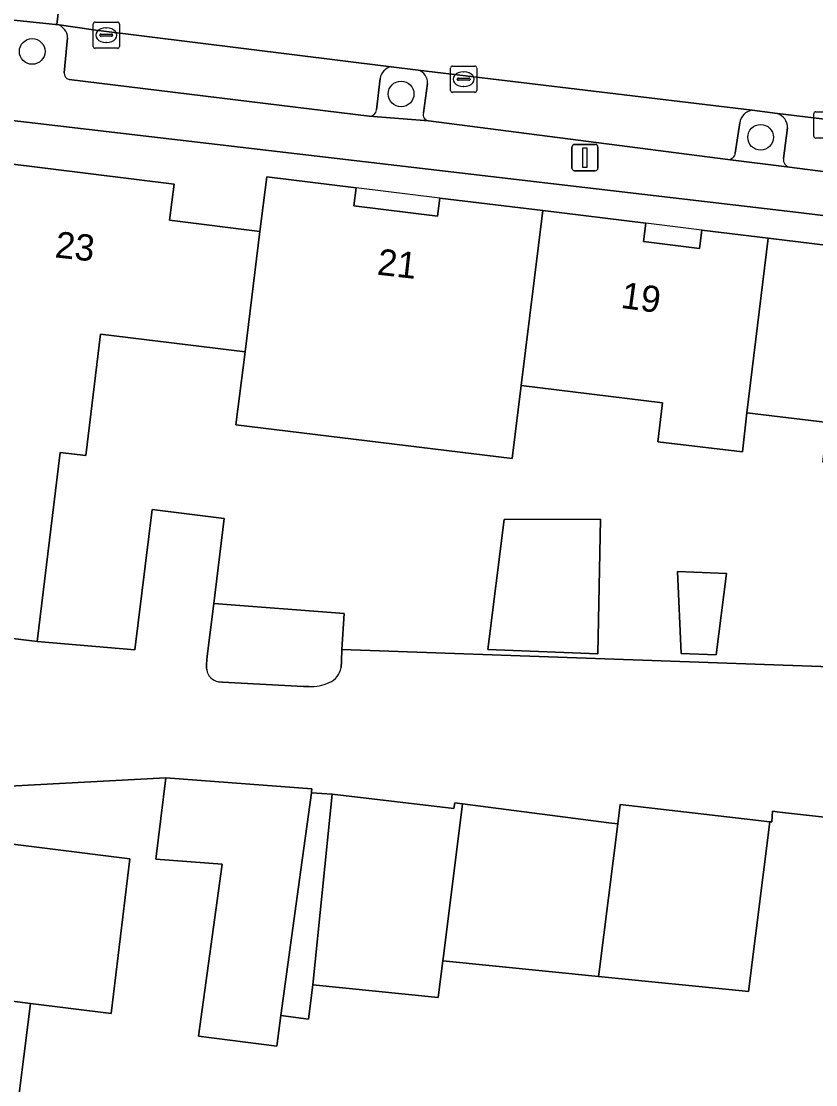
# Model space of a CAD drawing. Extents: x 161692 to 162379, y 380760 to 381678.
# Drawn here: x 162140.85 to 162171.12, y 381413.36 to 381453.85 of the extents above; entities that cross this region are included whole.
import ezdxf

# ---------------------------------------------------------------- set-up
doc = ezdxf.new("R2010")
doc.units = 0
for name, color, linetype in [('IMGEO_Boom', 7, 'Continuous'), ('IMGEO_Erf', 7, 'Continuous'), ('IMGEO_Groenvoorziening', 7, 'Continuous'), ('IMGEO_Kolk', 7, 'Continuous'), ('IMGEO_Lichtmast', 7, 'Continuous'), ('IMGEO_Pand', 7, 'Continuous'), ('IMGEO_Pand_nummerreeks', 7, 'Continuous'), ('IMGEO_Pand_overbouw', 7, 'Continuous'), ('IMGEO_Parkeervlak_open', 7, 'Continuous'), ('IMGEO_Rijbaan_lokaal_open', 7, 'Continuous'), ('IMGEO_Voetpad_open', 7, 'Continuous')]:
    doc.layers.add(name, color=color, linetype=linetype)

msp = doc.modelspace()

# ---------------------------------------------------------------- linework, layer by layer
at = {"layer": 'IMGEO_Boom'}
for centre in [(162141.27, 381452.699), (162155.323, 381451.079), (162169.016, 381449.43)]:
    msp.add_circle(centre, 0.489, dxfattribs=at)
at = {"layer": 'IMGEO_Erf'}
for points in [[(162242.718, 381421.033), (162248.421, 381420.322), (162249.53, 381429.216), (162250.449, 381436.74), (162170.464, 381446.561), (162138.658, 381450.28)], [(162140.223, 381448.442), (162146.672, 381447.648), (162146.504, 381446.271), (162149.943, 381445.845), (162150.209, 381447.927), (162153.612, 381447.511), (162153.528, 381446.819), (162156.714, 381446.421), (162156.798, 381447.116), (162160.719, 381446.64), (162164.647, 381446.163), (162164.562, 381445.468), (162166.692, 381445.196), (162166.777, 381445.891), (162169.301, 381445.583), (162175.016, 381444.885)], [(162171.561, 381438.568), (162168.494, 381438.941), (162168.333, 381437.456), (162165.102, 381437.841), (162165.282, 381439.323), (162159.895, 381439.983), (162159.55, 381437.199), (162149.033, 381438.483), (162149.377, 381441.267), (162143.873, 381441.938), (162143.315, 381437.31), (162142.331, 381437.432), (162141.462, 381430.229), (162145.186, 381429.911), (162145.838, 381435.256), (162148.588, 381434.914), (162148.186, 381431.683), (162153.153, 381431.304), (162153.068, 381429.933), (162173.103, 381429.22)], [(162175.009, 381423.146), (162169.741, 381423.741), (162169.476, 381423.771), (162169.441, 381423.363), (162169.365, 381423.372), (162168.551, 381416.906), (162168.443, 381416.916), (162162.843, 381417.482), (162156.911, 381418.08), (162156.735, 381416.684), (162151.963, 381417.165), (162151.798, 381415.856), (162150.743, 381415.988), (162150.584, 381414.827), (162147.606, 381415.201), (162148.505, 381421.76), (162145.985, 381421.949), (162146.361, 381425.036), (162138.485, 381424.623)], [(162135.369, 381423.166), (162144.995, 381421.955), (162144.276, 381416.065), (162141.211, 381416.45), (162140.436, 381410.296)]]:
    msp.add_lwpolyline(points, dxfattribs=at)
for points in [[(162162.817, 381429.764), (162158.632, 381429.934), (162159.245, 381434.884), (162162.923, 381434.896)], [(162167.328, 381429.724), (162165.992, 381429.778), (162165.849, 381432.901), (162167.712, 381432.825)]]:
    msp.add_lwpolyline(points, close=True, dxfattribs=at)
at = {"layer": 'IMGEO_Groenvoorziening'}
for points in [[(162155.973, 381451.984), (162154.945, 381452.118)], [(162154.52, 381451.674), (162154.388, 381450.476)], [(162156.171, 381450.361), (162156.324, 381451.479)], [(162169.654, 381450.334), (162168.693, 381450.459)], [(162154.108, 381450.233), (162156.367, 381450.053)], [(162168.226, 381449.978), (162168.051, 381448.825)], [(162169.894, 381448.626), (162170.045, 381449.793)], [(162167.763, 381448.59), (162170.122, 381448.292)]]:
    msp.add_lwpolyline(points, dxfattribs=at)
for centre, radius, start, end in [((162155.048, 381451.594), 0.534, 101.1294, 171.3757), ((162155.851, 381451.524), 0.476, 354.523, 75.0795), ((162154.106, 381450.518), 0.285, 270.4515, 351.4551), ((162168.775, 381449.912), 0.553, 98.5395, 173.1527), ((162156.404, 381450.293), 0.243, 163.7355, 261.2069), ((162169.479, 381449.796), 0.566, 359.7076, 72.0063), ((162167.793, 381448.848), 0.259, 263.4251, 355.0019), ((162170.17, 381448.569), 0.281, 168.3796, 260.258)]:
    msp.add_arc(centre, radius, start, end, dxfattribs=at)
at = {"layer": 'IMGEO_Kolk'}
for p, q in [((162143.592, 381452.891), (162143.592, 381453.743)), ((162143.667, 381453.817), (162144.519, 381453.817)), ((162144.593, 381453.743), (162144.593, 381452.891)), ((162143.851, 381453.311), (162143.851, 381453.323)), ((162143.894, 381453.36), (162144.292, 381453.36)), ((162144.08, 381453.597), (162144.105, 381453.597)), ((162144.335, 381453.323), (162144.335, 381453.311)), ((162144.289, 381453.274), (162143.891, 381453.274)), ((162144.103, 381453.037), (162144.078, 381453.037)), ((162144.519, 381452.817), (162143.667, 381452.817)), ((162157.205, 381451.216), (162157.205, 381452.068)), ((162157.28, 381452.142), (162158.132, 381452.142)), ((162158.206, 381452.068), (162158.206, 381451.216)), ((162157.507, 381451.685), (162157.905, 381451.685)), ((162157.693, 381451.922), (162157.718, 381451.922)), ((162157.464, 381451.636), (162157.464, 381451.648)), ((162157.902, 381451.599), (162157.504, 381451.599)), ((162157.716, 381451.362), (162157.691, 381451.362)), ((162157.948, 381451.648), (162157.948, 381451.636)), ((162158.132, 381451.142), (162157.28, 381451.142)), ((162171.042, 381449.474), (162171.042, 381450.326)), ((162171.117, 381450.4), (162171.969, 381450.4)), ((162171.969, 381449.4), (162171.117, 381449.4))]:
    msp.add_line(p, q, dxfattribs=at)
for points in [[(162143.592, 381452.891), (162143.592, 381453.743)], [(162143.667, 381453.817), (162144.519, 381453.817)], [(162144.593, 381453.743), (162144.593, 381452.891)], [(162144.519, 381452.817), (162143.667, 381452.817)], [(162157.205, 381451.216), (162157.205, 381452.068)], [(162157.28, 381452.142), (162158.132, 381452.142)], [(162158.206, 381452.068), (162158.206, 381451.216)], [(162158.132, 381451.142), (162157.28, 381451.142)], [(162171.042, 381449.474), (162171.042, 381450.326)], [(162171.117, 381450.4), (162171.969, 381450.4)], [(162171.969, 381449.4), (162171.117, 381449.4)]]:
    msp.add_lwpolyline(points, dxfattribs=at)
for centre, radius, start, end in [((162143.669, 381453.741), 0.0765, 91.552, 178.448), ((162143.669, 381453.741), 0.0765, 91.552, 178.448), ((162144.517, 381453.741), 0.0765, 1.552, 88.448), ((162144.517, 381453.741), 0.0765, 1.552, 88.448), ((162143.891, 381453.32), 0.0403, 85.8775, 175.7526), ((162143.888, 381453.31), 0.0366, 178.938, 274.7102), ((162144.292, 381453.317), 0.043, 264.8664, 352.4533), ((162144.296, 381453.322), 0.0386, 1.7309, 96.639), ((162143.669, 381452.893), 0.0765, 181.552, 268.448), ((162143.669, 381452.893), 0.0765, 181.552, 268.448), ((162144.517, 381452.893), 0.0765, 271.552, 358.448), ((162144.517, 381452.893), 0.0765, 271.552, 358.448), ((162157.282, 381452.066), 0.0765, 91.552, 178.448), ((162157.282, 381452.066), 0.0765, 91.552, 178.448), ((162158.13, 381452.066), 0.0765, 1.552, 88.448), ((162158.13, 381452.066), 0.0765, 1.552, 88.448), ((162157.504, 381451.645), 0.0403, 85.8775, 175.7526), ((162157.909, 381451.647), 0.0386, 1.7309, 96.639), ((162157.501, 381451.635), 0.0366, 178.938, 274.7102), ((162157.905, 381451.642), 0.043, 264.8664, 352.4533), ((162157.282, 381451.218), 0.0765, 181.552, 268.448), ((162157.282, 381451.218), 0.0765, 181.552, 268.448), ((162158.13, 381451.218), 0.0765, 271.552, 358.448), ((162158.13, 381451.218), 0.0765, 271.552, 358.448), ((162171.119, 381450.324), 0.0765, 91.552, 178.448), ((162171.119, 381450.324), 0.0765, 91.552, 178.448), ((162171.119, 381449.476), 0.0765, 181.552, 268.448), ((162171.119, 381449.476), 0.0765, 181.552, 268.448)]:
    msp.add_arc(centre, radius, start, end, dxfattribs=at)
for centre, major_axis, ratio, start_param, end_param in [((162144.079, 381453.317), (-0.387, 0.002), 0.722429, 4.712389, 7.853982), ((162144.104, 381453.317), (-0.39, 0.002), 0.717154, 1.570796, 4.712389), ((162157.692, 381451.642), (-0.387, 0.002), 0.722429, 4.712389, 7.853982), ((162157.717, 381451.642), (-0.39, 0.002), 0.717154, 1.570796, 4.712389)]:
    msp.add_ellipse(centre, major_axis=major_axis, ratio=ratio, start_param=start_param, end_param=end_param, dxfattribs=at)
at = {"layer": 'IMGEO_Lichtmast'}
for p, q in [((162161.831, 381448.257), (162161.831, 381449.057)), ((162161.831, 381449.057), (162161.831, 381448.257)), ((162161.931, 381449.157), (162162.721, 381449.157)), ((162162.721, 381449.157), (162161.931, 381449.157)), ((162162.821, 381449.057), (162162.821, 381448.257)), ((162162.821, 381448.257), (162162.821, 381449.057)), ((162162.721, 381448.157), (162161.931, 381448.157)), ((162161.931, 381448.157), (162162.721, 381448.157))]:
    msp.add_line(p, q, dxfattribs=at)
msp.add_lwpolyline([(162162.251, 381449.032), (162162.401, 381449.032), (162162.401, 381448.282), (162162.251, 381448.282), (162162.251, 381449.032)], dxfattribs=at)
for centre, start, end in [((162161.931, 381449.057), 90, 180), ((162161.931, 381449.057), 90, 180), ((162162.721, 381449.057), 0, 90), ((162162.721, 381449.057), 360, 90), ((162161.931, 381448.257), 180, 270), ((162161.931, 381448.257), 180, 270), ((162162.721, 381448.257), 270, 0), ((162162.721, 381448.257), 270, 0)]:
    msp.add_arc(centre, 0.1, start, end, dxfattribs=at)
at = {"layer": 'IMGEO_Pand'}
for points in [[(162149.943, 381445.845), (162146.504, 381446.271), (162146.672, 381447.648), (162140.223, 381448.442), (162137.868, 381429.223), (162138.495, 381429.134), (162138.666, 381430.57), (162141.462, 381430.229), (162142.331, 381437.432), (162143.315, 381437.31), (162143.873, 381441.938), (162149.377, 381441.267)], [(162160.719, 381446.64), (162156.798, 381447.116), (162156.714, 381446.421), (162153.528, 381446.819), (162153.612, 381447.511), (162150.209, 381447.927), (162149.943, 381445.845), (162149.377, 381441.267), (162149.033, 381438.483), (162159.55, 381437.199), (162159.895, 381439.983)], [(162159.895, 381439.983), (162165.282, 381439.323), (162165.102, 381437.841), (162168.333, 381437.456), (162168.494, 381438.941), (162169.301, 381445.583), (162166.777, 381445.891), (162166.692, 381445.196), (162164.562, 381445.468), (162164.647, 381446.163), (162160.719, 381446.64)], [(162177.645, 381437.8), (162178.454, 381444.453), (162178.002, 381444.507), (162177.918, 381443.813), (162174.93, 381444.192), (162175.016, 381444.885), (162169.301, 381445.583), (162168.494, 381438.941), (162171.561, 381438.568), (162171.378, 381437.074), (162176.5, 381436.444), (162176.683, 381437.92)], [(162159.245, 381434.884), (162158.632, 381429.934), (162162.817, 381429.764), (162162.923, 381434.896)], [(162165.849, 381432.901), (162165.992, 381429.778), (162167.328, 381429.724), (162167.712, 381432.825)], [(162151.907, 381424.473), (162151.911, 381424.505), (162151.92, 381424.62), (162146.361, 381425.036), (162145.985, 381421.949), (162148.505, 381421.76), (162147.606, 381415.201), (162150.584, 381414.827), (162150.743, 381415.988), (162151.504, 381421.536)], [(162157.662, 381424.051), (162157.37, 381424.089), (162157.332, 381423.875), (162152.694, 381424.414), (162151.963, 381417.165), (162156.735, 381416.684), (162156.911, 381418.08), (162156.933, 381418.256)], [(162163.573, 381423.29), (162163.234, 381423.334), (162161.965, 381423.497), (162157.662, 381424.051), (162156.933, 381418.256), (162156.911, 381418.08), (162162.843, 381417.482), (162162.865, 381417.657)], [(162169.365, 381423.372), (162168.392, 381423.483), (162163.666, 381424.026), (162163.573, 381423.29), (162162.865, 381417.657), (162162.843, 381417.482), (162168.443, 381416.916), (162168.551, 381416.906)], [(162141.211, 381416.45), (162144.276, 381416.065), (162144.995, 381421.955), (162135.369, 381423.166), (162132.265, 381423.556), (162131.532, 381417.676)], [(162141.211, 381416.45), (162131.532, 381417.676), (162130.764, 381411.519), (162139.391, 381410.428), (162140.436, 381410.296)]]:
    msp.add_lwpolyline(points, close=True, dxfattribs=at)
for points in [[(162148.186, 381431.683), (162147.937, 381429.676), (162147.907, 381429.376), (162147.91, 381429.227), (162147.92, 381429.151)], [(162153.036, 381429.241), (162153.052, 381429.488), (162153.068, 381429.933), (162153.153, 381431.304), (162148.186, 381431.683)], [(162148.365, 381428.703), (162148.513, 381428.679), (162151.609, 381428.517), (162151.81, 381428.516)]]:
    msp.add_lwpolyline(points, dxfattribs=at)
for centre, radius, start, end in [((162148.453, 381429.235), 0.54, 188.9954, 260.6197), ((162152.296, 381429.364), 0.75, 292.3858, 350.5401), ((162151.866, 381430.238), 1.722, 268.1398, 294.5657)]:
    msp.add_arc(centre, radius, start, end, dxfattribs=at)
at = {"layer": 'IMGEO_Pand_overbouw'}
for points in [[(162153.612, 381447.511), (162153.528, 381446.819), (162156.714, 381446.421), (162156.798, 381447.116)], [(162164.647, 381446.163), (162164.562, 381445.468), (162166.692, 381445.196), (162166.777, 381445.891)]]:
    msp.add_lwpolyline(points, close=True, dxfattribs=at)
at = {"layer": 'IMGEO_Parkeervlak_open'}
for points in [[(162154.945, 381452.118), (162143.699, 381453.505), (162142.207, 381453.722)], [(162142.619, 381453.212), (162142.494, 381451.881)], [(162154.388, 381450.476), (162154.52, 381451.674)], [(162168.693, 381450.459), (162155.973, 381451.984)], [(162142.673, 381451.633), (162154.108, 381450.233)], [(162156.324, 381451.479), (162156.171, 381450.361)], [(162156.367, 381450.053), (162167.763, 381448.59)], [(162176.421, 381449.523), (162169.654, 381450.334)], [(162168.051, 381448.825), (162168.226, 381449.978)], [(162170.045, 381449.793), (162169.894, 381448.626)], [(162170.122, 381448.292), (162175.51, 381447.599)]]:
    msp.add_lwpolyline(points, dxfattribs=at)
for centre, radius, start, end in [((162142.093, 381453.209), 0.526, 0.3461, 77.5195), ((162155.048, 381451.594), 0.534, 101.1294, 171.3757), ((162142.71, 381451.848), 0.219, 171.4354, 260.2061), ((162155.851, 381451.524), 0.476, 354.523, 75.0795), ((162154.106, 381450.518), 0.285, 270.4515, 351.4551), ((162168.775, 381449.912), 0.553, 98.5395, 173.1527), ((162156.404, 381450.293), 0.243, 163.7355, 261.2069), ((162169.479, 381449.796), 0.566, 359.7076, 72.0063), ((162167.793, 381448.848), 0.259, 263.4251, 355.0019), ((162170.17, 381448.569), 0.281, 168.3796, 260.258)]:
    msp.add_arc(centre, radius, start, end, dxfattribs=at)
at = {"layer": 'IMGEO_Rijbaan_lokaal_open'}
for points in [[(162140.09, 381453.946), (162142.161, 381453.73), (162142.184, 381453.726), (162142.207, 381453.722), (162142.832, 381458.907)], [(162147.92, 381429.151), (162147.91, 381429.227), (162147.907, 381429.376), (162147.937, 381429.676), (162148.186, 381431.683), (162148.588, 381434.914), (162145.838, 381435.256), (162145.186, 381429.911), (162141.462, 381430.229), (162138.666, 381430.57)], [(162173.111, 381428.801), (162173.102, 381429.009), (162173.103, 381429.22), (162153.068, 381429.933), (162153.052, 381429.488), (162153.036, 381429.241)], [(162151.81, 381428.516), (162151.609, 381428.517), (162148.513, 381428.679), (162148.365, 381428.703)], [(162138.485, 381424.623), (162146.361, 381425.036), (162151.92, 381424.62), (162151.911, 381424.505), (162151.907, 381424.473), (162152.694, 381424.414), (162157.332, 381423.875), (162157.37, 381424.089), (162157.662, 381424.051), (162161.965, 381423.497), (162163.234, 381423.334), (162163.573, 381423.29), (162163.666, 381424.026), (162168.392, 381423.483), (162169.365, 381423.372), (162169.441, 381423.363), (162169.476, 381423.771), (162169.741, 381423.741), (162175.009, 381423.146)]]:
    msp.add_lwpolyline(points, dxfattribs=at)
msp.add_lwpolyline([(162185.028, 381453.688), (162178.342, 381454.54), (162176.559, 381454.774), (162173.794, 381455.111), (162171.655, 381455.371), (162168.578, 381455.745), (162145.458, 381458.559), (162144.36, 381458.713), (162142.832, 381458.907), (162142.207, 381453.722), (162143.699, 381453.505), (162154.945, 381452.118), (162155.973, 381451.984), (162168.693, 381450.459), (162169.654, 381450.334), (162176.421, 381449.523), (162177.417, 381449.411), (162184.211, 381448.536), (162184.331, 381448.519)], close=True, dxfattribs=at)
for centre, radius, start, end in [((162148.453, 381429.235), 0.54, 188.9954, 260.6197), ((162152.296, 381429.364), 0.75, 292.3858, 350.5401), ((162151.866, 381430.238), 1.722, 268.1398, 294.5657)]:
    msp.add_arc(centre, radius, start, end, dxfattribs=at)
at = {"layer": 'IMGEO_Voetpad_open'}
for points in [[(162142.207, 381453.722), (162142.184, 381453.726), (162142.161, 381453.73), (162140.09, 381453.946)], [(162142.494, 381451.881), (162142.619, 381453.212)], [(162175.51, 381447.599), (162170.122, 381448.292), (162167.763, 381448.59), (162156.367, 381450.053), (162154.108, 381450.233), (162142.673, 381451.633)], [(162134.702, 381449.139), (162138.658, 381450.28), (162170.464, 381446.561), (162250.449, 381436.74), (162250.868, 381439.945)]]:
    msp.add_lwpolyline(points, dxfattribs=at)
msp.add_lwpolyline([(162152.694, 381424.414), (162151.907, 381424.473), (162151.504, 381421.536), (162150.743, 381415.988), (162151.798, 381415.856), (162151.963, 381417.165)], close=True, dxfattribs=at)
for centre, radius, start, end in [((162142.093, 381453.209), 0.526, 0.3461, 77.5195), ((162142.71, 381451.848), 0.219, 171.4354, 260.2061)]:
    msp.add_arc(centre, radius, start, end, dxfattribs=at)

# ---------------------------------------------------------------- texts
at = {"layer": 'IMGEO_Pand_nummerreeks'}
for s, rotation, p in [('23', 353.7561, (162142.109, 381444.861)), ('21', 353.6001, (162154.38, 381444.203)), ('19', 352.1442, (162163.661, 381442.939))]:
    msp.add_text(s, height=1, rotation=rotation, dxfattribs=at).set_placement(p)

doc.saveas('drawing.dxf')
